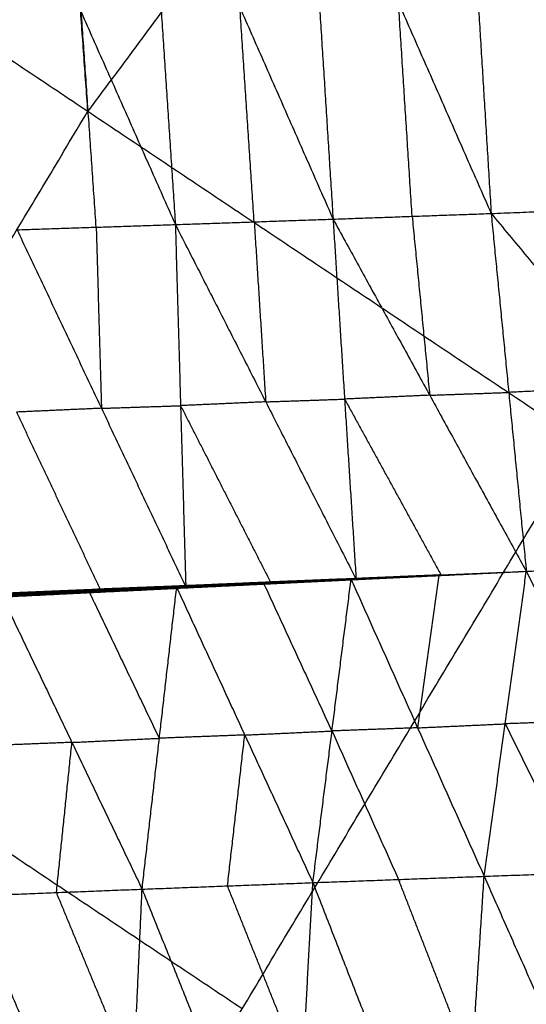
# Model space of a CAD drawing. Header units: millimetres. Extents: x -106 to 110, y -96 to 120.
# Tile 289 of 656: x -63.15 to -60.36, y 50.19 to 55.62. Entities that reach past the tile are written whole.
import ezdxf

# ---------------------------------------------------------------- set-up
doc = ezdxf.new("R2010")
doc.units = ezdxf.units.MM
doc.header["$MEASUREMENT"] = 0
doc.layers.add('Default', color=7, linetype='Continuous', true_color=0x000000)

msp = doc.modelspace()

# ---------------------------------------------------------------- linework, layer by layer
at = {"layer": 'Default'}
for points in [[(-60.7728, 63.3232, 5.5886), (-60.4107, 58.3086, 5.1322), (-60.0485, 53.294, 4.6759)], [(-62.7774, 55.1174, 5.1322), (-62.9585, 57.6247, 5.3604), (-63.1396, 60.132, 5.5886)], [(-60.4107, 58.3086, 5.1322), (-61.594, 56.713, 5.1322), (-62.7774, 55.1174, 5.1322)], [(-65.5063, 56.9408, 5.5886), (-62.7774, 55.1174, 5.1322), (-60.0485, 53.294, 4.6759)], [(-62.4516, 56.8554, -0.7043), (-62.3729, 55.6737, -0.2947), (-62.2943, 54.4921, 0.1148)], [(-62.4516, 56.8554, -0.7043), (-61.9374, 55.6887, -0.3508), (-61.4232, 54.5221, 0.0026)], [(-61.5737, 56.8801, -0.8239), (-61.4985, 55.7011, -0.4106), (-61.4232, 54.5221, 0.0026)], [(-61.5737, 56.8801, -0.8239), (-61.0619, 55.7167, -0.4637), (-60.5501, 54.5533, -0.1034)], [(-60.6949, 56.9061, -0.9383), (-60.6225, 55.7297, -0.5209), (-60.5501, 54.5533, -0.1034)], [(-60.6949, 56.9061, -0.9383), (-60.0602, 55.7514, -0.5851), (-59.4254, 54.5968, -0.2319)], [(-63.3326, 56.8319, -0.5771), (-62.8134, 55.662, -0.2311), (-62.2943, 54.4921, 0.1148)], [(-60.9866, 54.5377, -0.0504), (-61.0243, 55.1272, -0.257), (-61.0619, 55.7167, -0.4637)], [(-62.7314, 54.4777, 0.1748), (-62.7724, 55.0699, -0.0281), (-62.8134, 55.662, -0.2311)], [(-61.8587, 54.5071, 0.0587), (-61.898, 55.0979, -0.1461), (-61.9374, 55.6887, -0.3508)], [(-64.6544, 51.9858, 5.1322), (-63.7159, 53.5516, 5.1322), (-62.7774, 55.1174, 5.1322)], [(-60.5501, 54.5533, -0.1034), (-59.9878, 54.575, -0.1677), (-59.4254, 54.5968, -0.2319)], [(-62.2943, 54.4921, 0.1148), (-61.8587, 54.5071, 0.0587), (-61.4232, 54.5221, 0.0026)], [(-61.4232, 54.5221, 0.0026), (-60.9866, 54.5377, -0.0504), (-60.5501, 54.5533, -0.1034)], [(-61.4232, 54.5221, 0.0026), (-61.3597, 53.5285, 0.7035), (-61.2962, 52.5349, 1.4043)], [(-61.4232, 54.5221, 0.0026), (-60.8895, 53.5499, 0.6492), (-60.3559, 52.5778, 1.2958)], [(-60.9866, 54.5377, -0.0504), (-60.9381, 54.0438, 0.2994), (-60.8895, 53.5499, 0.6492)], [(-60.5501, 54.5533, -0.1034), (-60.453, 53.5655, 0.5962), (-60.3559, 52.5778, 1.2958)], [(-60.5501, 54.5533, -0.1034), (-59.7552, 53.5987, 0.5232), (-58.9603, 52.6442, 1.1498)], [(-63.1686, 54.4634, 0.2349), (-62.7314, 54.4777, 0.1748), (-62.2943, 54.4921, 0.1148)], [(-63.1686, 54.4634, 0.2349), (-62.7026, 53.4778, 0.8778), (-62.2367, 52.4922, 1.5208)], [(-62.7314, 54.4777, 0.1748), (-62.717, 53.9778, 0.5263), (-62.7026, 53.4778, 0.8778)], [(-62.2943, 54.4921, 0.1148), (-62.2655, 53.4922, 0.8178), (-62.2367, 52.4922, 1.5208)], [(-62.2943, 54.4921, 0.1148), (-61.7953, 53.5135, 0.7595), (-61.2962, 52.5349, 1.4043)], [(-61.8587, 54.5071, 0.0587), (-61.827, 54.0103, 0.4091), (-61.7953, 53.5135, 0.7595)], [(-59.7552, 53.5987, 0.5232), (-60.1041, 53.5821, 0.5597), (-60.453, 53.5655, 0.5962)], [(-60.8895, 53.5499, 0.6492), (-61.1246, 53.5392, 0.6763), (-61.3597, 53.5285, 0.7035)], [(-60.8895, 53.5499, 0.6492), (-60.6713, 53.5577, 0.6227), (-60.453, 53.5655, 0.5962)], [(-62.7026, 53.4778, 0.8778), (-62.4841, 53.485, 0.8478), (-62.2655, 53.4922, 0.8178)], [(-61.7953, 53.5135, 0.7595), (-62.0304, 53.5028, 0.7887), (-62.2655, 53.4922, 0.8178)], [(-62.2655, 53.4922, 0.8178), (-62.016, 53.0029, 1.1402), (-61.7665, 52.5135, 1.4625)], [(-61.7953, 53.5135, 0.7595), (-61.5775, 53.521, 0.7315), (-61.3597, 53.5285, 0.7035)], [(-61.3597, 53.5285, 0.7035), (-61.0929, 53.0424, 1.0267), (-60.8261, 52.5563, 1.35)], [(-62.7026, 53.4778, 0.8778), (-62.9373, 53.4673, 0.909), (-63.1719, 53.4569, 0.9402)], [(-63.1719, 53.4569, 0.9402), (-62.939, 52.9641, 1.2617), (-62.706, 52.4713, 1.5832)], [(-63.8025, 47.0309, 4.6759), (-61.9255, 50.1624, 4.6759), (-60.0485, 53.294, 4.6759)], [(-60.3559, 52.5778, 1.2958), (-59.6581, 52.611, 1.2228), (-58.9603, 52.6442, 1.1498)], [(-60.3559, 52.5778, 1.2958), (-59.6852, 52.6079, 1.2249), (-59.0146, 52.6381, 1.1541)], [(-61.3361, 52.5309, 1.4034), (-60.846, 52.5543, 1.3496), (-60.3559, 52.5778, 1.2958)], [(-61.3282, 52.5312, 1.397), (-60.8421, 52.5545, 1.3464), (-60.3559, 52.5778, 1.2958)], [(-61.3237, 52.5335, 1.4073), (-60.8398, 52.5556, 1.3516), (-60.3559, 52.5778, 1.2958)], [(-61.3209, 52.5327, 1.3926), (-60.8384, 52.5552, 1.3442), (-60.3559, 52.5778, 1.2958)], [(-61.314, 52.5349, 1.3906), (-60.8349, 52.5563, 1.3432), (-60.3559, 52.5778, 1.2958)], [(-61.3083, 52.537, 1.3905), (-60.8321, 52.5574, 1.3431), (-60.3559, 52.5778, 1.2958)], [(-61.3032, 52.5381, 1.3934), (-60.8295, 52.5579, 1.3446), (-60.3559, 52.5778, 1.2958)], [(-61.2991, 52.5372, 1.3987), (-60.8275, 52.5575, 1.3472), (-60.3559, 52.5778, 1.2958)], [(-61.2962, 52.5349, 1.4043), (-60.8261, 52.5563, 1.35), (-60.3559, 52.5778, 1.2958)], [(-60.5887, 50.8943, -0.4341), (-60.4723, 51.736, 0.4308), (-60.3559, 52.5778, 1.2958)], [(-60.3559, 52.5778, 1.2958), (-59.9489, 51.7549, 0.3789), (-59.5418, 50.9321, -0.5379)], [(-62.3141, 52.4834, 1.5233), (-61.8189, 52.5085, 1.4653), (-61.3237, 52.5335, 1.4073)], [(-62.3141, 52.4834, 1.5233), (-61.8251, 52.5071, 1.4633), (-61.3361, 52.5309, 1.4034)], [(-61.8177, 52.5073, 1.4585), (-62.0622, 52.4954, 1.4885), (-62.3067, 52.4835, 1.5185)], [(-62.3006, 52.4862, 1.5251), (-62.0531, 52.4987, 1.4961), (-61.8055, 52.5113, 1.4671)], [(-61.8189, 52.5085, 1.4653), (-62.0598, 52.4973, 1.4952), (-62.3006, 52.4862, 1.5251)], [(-62.2992, 52.4837, 1.5137), (-61.8137, 52.5074, 1.4554), (-61.3282, 52.5312, 1.397)], [(-62.2992, 52.4837, 1.5137), (-61.8177, 52.5073, 1.4585), (-61.3361, 52.5309, 1.4034)], [(-61.8068, 52.509, 1.452), (-62.0496, 52.4971, 1.4811), (-62.2923, 52.4852, 1.5103)], [(-62.2872, 52.489, 1.5269), (-61.8055, 52.5113, 1.4671), (-61.3237, 52.5335, 1.4073)], [(-62.2854, 52.4868, 1.5069), (-61.8031, 52.5097, 1.4498), (-61.3209, 52.5327, 1.3926)], [(-62.2854, 52.4868, 1.5069), (-61.8068, 52.509, 1.452), (-61.3282, 52.5312, 1.397)], [(-61.7965, 52.512, 1.4481), (-62.0376, 52.5006, 1.4767), (-62.2788, 52.4891, 1.5053)], [(-62.2722, 52.4914, 1.5037), (-61.7931, 52.5131, 1.4471), (-61.314, 52.5349, 1.3906)], [(-62.2722, 52.4914, 1.5037), (-61.7965, 52.512, 1.4481), (-61.3209, 52.5327, 1.3926)], [(-61.7876, 52.5155, 1.4467), (-62.0271, 52.5046, 1.475), (-62.2667, 52.4937, 1.5033)], [(-62.2612, 52.4961, 1.5029), (-61.7847, 52.5166, 1.4467), (-61.3083, 52.537, 1.3905)], [(-62.2612, 52.4961, 1.5029), (-61.7876, 52.5155, 1.4467), (-61.314, 52.5349, 1.3906)], [(-61.7798, 52.5179, 1.4486), (-62.018, 52.5077, 1.4767), (-62.2562, 52.4974, 1.5048)], [(-62.2512, 52.4988, 1.5067), (-61.7772, 52.5184, 1.4501), (-61.3032, 52.5381, 1.3934)], [(-62.2512, 52.4988, 1.5067), (-61.7798, 52.5179, 1.4486), (-61.3083, 52.537, 1.3905)], [(-61.7731, 52.5177, 1.4537), (-62.0101, 52.5078, 1.482), (-62.2471, 52.498, 1.5103)], [(-62.2429, 52.4972, 1.514), (-61.7731, 52.5177, 1.4537), (-61.3032, 52.5381, 1.3934)], [(-62.2429, 52.4972, 1.514), (-61.771, 52.5172, 1.4563), (-61.2991, 52.5372, 1.3987)], [(-62.2429, 52.4972, 1.514), (-61.7696, 52.5161, 1.4591), (-61.2962, 52.5349, 1.4043)], [(-61.7665, 52.5135, 1.4625), (-62.0031, 52.5041, 1.49), (-62.2398, 52.4947, 1.5174)], [(-62.2367, 52.4922, 1.5208), (-61.7665, 52.5135, 1.4625), (-61.2962, 52.5349, 1.4043)], [(-61.8251, 52.5071, 1.4633), (-61.822, 52.5078, 1.4643), (-61.8189, 52.5085, 1.4653)], [(-61.8251, 52.5071, 1.4633), (-61.8214, 52.5072, 1.4609), (-61.8177, 52.5073, 1.4585)], [(-61.8189, 52.5085, 1.4653), (-61.5744, 52.5203, 1.4353), (-61.3299, 52.5322, 1.4054)], [(-61.8177, 52.5073, 1.4585), (-61.5749, 52.5192, 1.4294), (-61.3322, 52.531, 1.4002)], [(-61.3322, 52.531, 1.4002), (-61.5729, 52.5192, 1.4278), (-61.8137, 52.5074, 1.4554)], [(-61.8137, 52.5074, 1.4554), (-61.8103, 52.5082, 1.4537), (-61.8068, 52.509, 1.452)], [(-61.8068, 52.509, 1.452), (-61.5657, 52.5205, 1.4234), (-61.3246, 52.5319, 1.3948)], [(-61.4292, 51.6964, 0.5368), (-61.6174, 52.1038, 1.002), (-61.8055, 52.5113, 1.4671)], [(-61.3246, 52.5319, 1.3948), (-61.5639, 52.5208, 1.4223), (-61.8031, 52.5097, 1.4498)], [(-61.8031, 52.5097, 1.4498), (-61.7998, 52.5109, 1.4489), (-61.7965, 52.512, 1.4481)], [(-61.7965, 52.512, 1.4481), (-61.557, 52.5229, 1.4198), (-61.3175, 52.5338, 1.3916)], [(-61.3175, 52.5338, 1.3916), (-61.5553, 52.5235, 1.4193), (-61.7931, 52.5131, 1.4471)], [(-61.7931, 52.5131, 1.4471), (-61.7903, 52.5143, 1.4469), (-61.7876, 52.5155, 1.4467)], [(-61.7876, 52.5155, 1.4467), (-61.5494, 52.5257, 1.4186), (-61.3111, 52.5359, 1.3905)], [(-61.3111, 52.5359, 1.3905), (-61.5479, 52.5262, 1.4186), (-61.7847, 52.5166, 1.4467)], [(-61.7847, 52.5166, 1.4467), (-61.7822, 52.5172, 1.4477), (-61.7798, 52.5179, 1.4486)], [(-61.7798, 52.5179, 1.4486), (-61.5427, 52.5277, 1.4203), (-61.3057, 52.5375, 1.392)], [(-61.3057, 52.5375, 1.392), (-61.5415, 52.528, 1.421), (-61.7772, 52.5184, 1.4501)], [(-61.7772, 52.5184, 1.4501), (-61.7751, 52.5181, 1.4519), (-61.7731, 52.5177, 1.4537)], [(-61.7731, 52.5177, 1.4537), (-61.5371, 52.5277, 1.4249), (-61.3012, 52.5377, 1.3961)], [(-61.3012, 52.5377, 1.3961), (-61.5361, 52.5274, 1.4262), (-61.771, 52.5172, 1.4563)], [(-61.7696, 52.5161, 1.4591), (-61.7703, 52.5166, 1.4577), (-61.771, 52.5172, 1.4563)], [(-61.2977, 52.536, 1.4015), (-61.5336, 52.5261, 1.4303), (-61.7696, 52.5161, 1.4591)], [(-61.7696, 52.5161, 1.4591), (-61.768, 52.5148, 1.4608), (-61.7665, 52.5135, 1.4625)], [(-61.5347, 50.8593, -0.3337), (-61.4292, 51.6964, 0.5368), (-61.3237, 52.5335, 1.4073)], [(-61.3361, 52.5309, 1.4034), (-61.3299, 52.5322, 1.4054), (-61.3237, 52.5335, 1.4073)], [(-61.3361, 52.5309, 1.4034), (-61.3322, 52.531, 1.4002), (-61.3282, 52.5312, 1.397)], [(-60.8421, 52.5545, 1.3464), (-61.0871, 52.5427, 1.3733), (-61.3322, 52.531, 1.4002)], [(-61.3299, 52.5322, 1.4054), (-61.0848, 52.5439, 1.3785), (-60.8398, 52.5556, 1.3516)], [(-60.846, 52.5543, 1.3496), (-61.0879, 52.5433, 1.3775), (-61.3299, 52.5322, 1.4054)], [(-61.3282, 52.5312, 1.397), (-61.3246, 52.5319, 1.3948), (-61.3209, 52.5327, 1.3926)], [(-60.8384, 52.5552, 1.3442), (-61.0815, 52.5436, 1.3695), (-61.3246, 52.5319, 1.3948)], [(-61.3237, 52.5335, 1.4073), (-60.9562, 51.7139, 0.4866), (-60.5887, 50.8943, -0.4341)], [(-61.3209, 52.5327, 1.3926), (-61.3175, 52.5338, 1.3916), (-61.314, 52.5349, 1.3906)], [(-60.8349, 52.5563, 1.3432), (-61.0762, 52.545, 1.3674), (-61.3175, 52.5338, 1.3916)], [(-61.314, 52.5349, 1.3906), (-61.3111, 52.5359, 1.3905), (-61.3083, 52.537, 1.3905)], [(-60.8321, 52.5574, 1.3431), (-61.0716, 52.5467, 1.3668), (-61.3111, 52.5359, 1.3905)], [(-61.3083, 52.537, 1.3905), (-61.3057, 52.5375, 1.392), (-61.3032, 52.5381, 1.3934)], [(-60.8295, 52.5579, 1.3446), (-61.0676, 52.5477, 1.3683), (-61.3057, 52.5375, 1.392)], [(-61.3032, 52.5381, 1.3934), (-61.3012, 52.5377, 1.3961), (-61.2991, 52.5372, 1.3987)], [(-60.8275, 52.5575, 1.3472), (-61.0643, 52.5476, 1.3716), (-61.3012, 52.5377, 1.3961)], [(-61.2991, 52.5372, 1.3987), (-61.2977, 52.536, 1.4015), (-61.2962, 52.5349, 1.4043)], [(-60.8261, 52.5563, 1.35), (-61.0619, 52.5462, 1.3758), (-61.2977, 52.536, 1.4015)], [(-60.8398, 52.5556, 1.3516), (-60.898, 52.1348, 0.9191), (-60.9562, 51.7139, 0.4866)], [(-60.846, 52.5543, 1.3496), (-60.844, 52.5544, 1.348), (-60.8421, 52.5545, 1.3464)], [(-60.8421, 52.5545, 1.3464), (-60.8402, 52.5548, 1.3453), (-60.8384, 52.5552, 1.3442)], [(-60.8384, 52.5552, 1.3442), (-60.8367, 52.5558, 1.3437), (-60.8349, 52.5563, 1.3432)], [(-60.8349, 52.5563, 1.3432), (-60.8335, 52.5568, 1.3432), (-60.8321, 52.5574, 1.3431)], [(-60.8321, 52.5574, 1.3431), (-60.8308, 52.5577, 1.3439), (-60.8295, 52.5579, 1.3446)], [(-60.8295, 52.5579, 1.3446), (-60.8285, 52.5577, 1.3459), (-60.8275, 52.5575, 1.3472)], [(-60.8275, 52.5575, 1.3472), (-60.8268, 52.5569, 1.3486), (-60.8261, 52.5563, 1.35)], [(-63.2904, 52.4354, 1.6545), (-62.7888, 52.4622, 1.5907), (-62.2872, 52.489, 1.5269)], [(-63.2904, 52.4354, 1.6545), (-62.8022, 52.4594, 1.5889), (-62.3141, 52.4834, 1.5233)], [(-62.7911, 52.4596, 1.5833), (-63.0351, 52.4476, 1.6161), (-63.2792, 52.4356, 1.6489)], [(-63.2719, 52.4395, 1.6551), (-63.0211, 52.4529, 1.6232), (-62.7703, 52.4663, 1.5913)], [(-62.7888, 52.4622, 1.5907), (-63.0303, 52.4508, 1.6229), (-63.2719, 52.4395, 1.6551)], [(-63.2681, 52.4358, 1.6434), (-62.7837, 52.4597, 1.5785), (-62.2992, 52.4837, 1.5137)], [(-63.2681, 52.4358, 1.6434), (-62.7911, 52.4596, 1.5833), (-62.3141, 52.4834, 1.5233)], [(-62.7732, 52.4621, 1.5745), (-63.0154, 52.4501, 1.6069), (-63.2576, 52.4381, 1.6393)], [(-63.2533, 52.4436, 1.6557), (-62.7703, 52.4663, 1.5913), (-62.2872, 52.489, 1.5269)], [(-63.2472, 52.4405, 1.6352), (-62.7663, 52.4636, 1.5711), (-62.2854, 52.4868, 1.5069)], [(-63.2472, 52.4405, 1.6352), (-62.7732, 52.4621, 1.5745), (-62.2992, 52.4837, 1.5137)], [(-62.7564, 52.4672, 1.569), (-62.9968, 52.4556, 1.601), (-63.2373, 52.444, 1.6331)], [(-63.2274, 52.4476, 1.631), (-62.7498, 52.4695, 1.5673), (-62.2722, 52.4914, 1.5037)], [(-63.2274, 52.4476, 1.631), (-62.7564, 52.4672, 1.569), (-62.2854, 52.4868, 1.5069)], [(-62.7416, 52.4732, 1.5664), (-62.9804, 52.4622, 1.5982), (-63.2193, 52.4513, 1.63)], [(-63.2111, 52.4549, 1.6291), (-62.7362, 52.4755, 1.566), (-62.2612, 52.4961, 1.5029)], [(-63.2111, 52.4549, 1.6291), (-62.7416, 52.4732, 1.5664), (-62.2722, 52.4914, 1.5037)], [(-62.7288, 52.4777, 1.5677), (-62.9663, 52.4674, 1.5993), (-63.2037, 52.4571, 1.6308)], [(-63.1964, 52.4593, 1.6325), (-62.7238, 52.479, 1.5696), (-62.2512, 52.4988, 1.5067)], [(-63.1964, 52.4593, 1.6325), (-62.7288, 52.4777, 1.5677), (-62.2612, 52.4961, 1.5029)], [(-62.7177, 52.4782, 1.5733), (-62.954, 52.4683, 1.6047), (-63.1903, 52.4585, 1.6362)], [(-63.1842, 52.4576, 1.6399), (-62.7177, 52.4782, 1.5733), (-62.2512, 52.4988, 1.5067)], [(-63.1842, 52.4576, 1.6399), (-62.7136, 52.4774, 1.5769), (-62.2429, 52.4972, 1.514)], [(-63.1842, 52.4576, 1.6399), (-62.7104, 52.4749, 1.5803), (-62.2367, 52.4922, 1.5208)], [(-62.706, 52.4713, 1.5832), (-62.9429, 52.4627, 1.6129), (-63.1797, 52.454, 1.6427)], [(-63.1753, 52.4504, 1.6455), (-62.706, 52.4713, 1.5832), (-62.2367, 52.4922, 1.5208)], [(-62.8022, 52.4594, 1.5889), (-62.7955, 52.4608, 1.5898), (-62.7888, 52.4622, 1.5907)], [(-62.8022, 52.4594, 1.5889), (-62.7966, 52.4595, 1.5861), (-62.7911, 52.4596, 1.5833)], [(-62.7911, 52.4596, 1.5833), (-62.5489, 52.4716, 1.5509), (-62.3067, 52.4835, 1.5185)], [(-62.7888, 52.4622, 1.5907), (-62.5447, 52.4742, 1.5579), (-62.3006, 52.4862, 1.5251)], [(-62.3067, 52.4835, 1.5185), (-62.5452, 52.4716, 1.5485), (-62.7837, 52.4597, 1.5785)], [(-62.7837, 52.4597, 1.5785), (-62.7784, 52.4609, 1.5765), (-62.7732, 52.4621, 1.5745)], [(-62.7732, 52.4621, 1.5745), (-62.5328, 52.4737, 1.5424), (-62.2923, 52.4852, 1.5103)], [(-62.3826, 51.6562, 0.6503), (-62.5764, 52.0612, 1.1208), (-62.7703, 52.4663, 1.5913)], [(-62.2923, 52.4852, 1.5103), (-62.5293, 52.4744, 1.5407), (-62.7663, 52.4636, 1.5711)], [(-62.7663, 52.4636, 1.5711), (-62.7613, 52.4654, 1.57), (-62.7564, 52.4672, 1.569)], [(-62.7564, 52.4672, 1.569), (-62.5176, 52.4781, 1.5371), (-62.2788, 52.4891, 1.5053)], [(-62.2788, 52.4891, 1.5053), (-62.5143, 52.4793, 1.5363), (-62.7498, 52.4695, 1.5673)], [(-62.7498, 52.4695, 1.5673), (-62.7457, 52.4713, 1.5669), (-62.7416, 52.4732, 1.5664)], [(-62.7416, 52.4732, 1.5664), (-62.5042, 52.4835, 1.5348), (-62.2667, 52.4937, 1.5033)], [(-62.2667, 52.4937, 1.5033), (-62.5014, 52.4846, 1.5346), (-62.7362, 52.4755, 1.566)], [(-62.7362, 52.4755, 1.566), (-62.7325, 52.4766, 1.5669), (-62.7288, 52.4777, 1.5677)], [(-62.7288, 52.4777, 1.5677), (-62.4925, 52.4876, 1.5363), (-62.2562, 52.4974, 1.5048)], [(-62.2562, 52.4974, 1.5048), (-62.49, 52.4882, 1.5372), (-62.7238, 52.479, 1.5696)], [(-62.7238, 52.479, 1.5696), (-62.7207, 52.4786, 1.5715), (-62.7177, 52.4782, 1.5733)], [(-62.7177, 52.4782, 1.5733), (-62.4824, 52.4881, 1.5418), (-62.2471, 52.498, 1.5103)], [(-62.2471, 52.498, 1.5103), (-62.4803, 52.4877, 1.5436), (-62.7136, 52.4774, 1.5769)], [(-62.7104, 52.4749, 1.5803), (-62.712, 52.4762, 1.5786), (-62.7136, 52.4774, 1.5769)], [(-62.2398, 52.4947, 1.5174), (-62.4751, 52.4848, 1.5488), (-62.7104, 52.4749, 1.5803)], [(-62.7104, 52.4749, 1.5803), (-62.7082, 52.4731, 1.5817), (-62.706, 52.4713, 1.5832)], [(-62.478, 50.8233, -0.2264), (-62.3826, 51.6562, 0.6503), (-62.2872, 52.489, 1.5269)], [(-62.3141, 52.4834, 1.5233), (-62.3006, 52.4862, 1.5251), (-62.2872, 52.489, 1.5269)], [(-62.3141, 52.4834, 1.5233), (-62.3067, 52.4835, 1.5185), (-62.2992, 52.4837, 1.5137)], [(-62.2992, 52.4837, 1.5137), (-62.2923, 52.4852, 1.5103), (-62.2854, 52.4868, 1.5069)], [(-62.2872, 52.489, 1.5269), (-61.911, 51.6742, 0.5966), (-61.5347, 50.8593, -0.3337)], [(-62.2854, 52.4868, 1.5069), (-62.2788, 52.4891, 1.5053), (-62.2722, 52.4914, 1.5037)], [(-62.2722, 52.4914, 1.5037), (-62.2667, 52.4937, 1.5033), (-62.2612, 52.4961, 1.5029)], [(-62.2612, 52.4961, 1.5029), (-62.2562, 52.4974, 1.5048), (-62.2512, 52.4988, 1.5067)], [(-62.2512, 52.4988, 1.5067), (-62.2471, 52.498, 1.5103), (-62.2429, 52.4972, 1.514)], [(-62.2429, 52.4972, 1.514), (-62.2398, 52.4947, 1.5174), (-62.2367, 52.4922, 1.5208)], [(-63.2533, 52.4436, 1.6557), (-62.8656, 51.6335, 0.7147), (-62.478, 50.8233, -0.2264)], [(-61.9255, 50.1624, 4.6759), (-63.29, 51.0741, 4.904), (-64.6544, 51.9858, 5.1322)], [(-59.9489, 51.7549, 0.3789), (-60.2106, 51.7455, 0.4049), (-60.4723, 51.736, 0.4308)], [(-61.911, 51.6742, 0.5966), (-61.6701, 51.6853, 0.5667), (-61.4292, 51.6964, 0.5368)], [(-60.9562, 51.7139, 0.4866), (-61.1927, 51.7052, 0.5117), (-61.4292, 51.6964, 0.5368)], [(-61.4292, 51.6964, 0.5368), (-61.2455, 51.2866, 0.0764), (-61.0617, 50.8768, -0.3839)], [(-60.9562, 51.7139, 0.4866), (-60.7142, 51.725, 0.4587), (-60.4723, 51.736, 0.4308)], [(-60.4723, 51.736, 0.4308), (-60.2688, 51.3246, -0.0276), (-60.0652, 50.9132, -0.486)], [(-62.8656, 51.6335, 0.7147), (-62.6241, 51.6448, 0.6825), (-62.3826, 51.6562, 0.6503)], [(-61.911, 51.6742, 0.5966), (-62.1468, 51.6652, 0.6234), (-62.3826, 51.6562, 0.6503)], [(-62.0064, 50.8413, -0.2801), (-61.9587, 51.2577, 0.1583), (-61.911, 51.6742, 0.5966)], [(-62.8656, 51.6335, 0.7147), (-63.1021, 51.6242, 0.7437), (-63.3386, 51.6148, 0.7727)], [(-62.951, 50.8047, -0.1683), (-62.9083, 51.2191, 0.2732), (-62.8656, 51.6335, 0.7147)], [(-60.5887, 50.8943, -0.4341), (-60.0652, 50.9132, -0.486), (-59.5418, 50.9321, -0.5379)], [(-61.5347, 50.8593, -0.3337), (-61.0617, 50.8768, -0.3839), (-60.5887, 50.8943, -0.4341)], [(-60.6575, 49.8416, -1.0246), (-60.8596, 50.3592, -0.7043), (-61.0617, 50.8768, -0.3839)], [(-60.7264, 48.7888, -1.6151), (-60.6575, 49.8416, -1.0246), (-60.5887, 50.8943, -0.4341)], [(-60.5887, 50.8943, -0.4341), (-60.1302, 49.8578, -1.0723), (-59.6717, 48.8213, -1.7105)], [(-63.4239, 50.786, -0.1103), (-62.951, 50.8047, -0.1683), (-62.478, 50.8233, -0.2264)], [(-62.5723, 48.7309, -1.4339), (-62.5252, 49.7771, -0.8301), (-62.478, 50.8233, -0.2264)], [(-62.478, 50.8233, -0.2264), (-62.0064, 50.8413, -0.2801), (-61.5347, 50.8593, -0.3337)], [(-62.478, 50.8233, -0.2264), (-62.0641, 49.7918, -0.8768), (-61.6501, 48.7602, -1.5272)], [(-61.5924, 49.8098, -0.9305), (-61.7994, 50.3255, -0.6053), (-62.0064, 50.8413, -0.2801)], [(-61.6501, 48.7602, -1.5272), (-61.5924, 49.8098, -0.9305), (-61.5347, 50.8593, -0.3337)], [(-61.5347, 50.8593, -0.3337), (-61.1306, 49.8241, -0.9744), (-60.7264, 48.7888, -1.6151)], [(-63.4239, 50.786, -0.1103), (-62.9981, 49.7585, -0.7721), (-62.5723, 48.7309, -1.4339)], [(-62.5252, 49.7771, -0.8301), (-62.7381, 50.2909, -0.4992), (-62.951, 50.8047, -0.1683)]]:
    msp.add_open_spline(points, degree=2, dxfattribs=at)

doc.saveas('drawing.dxf')
